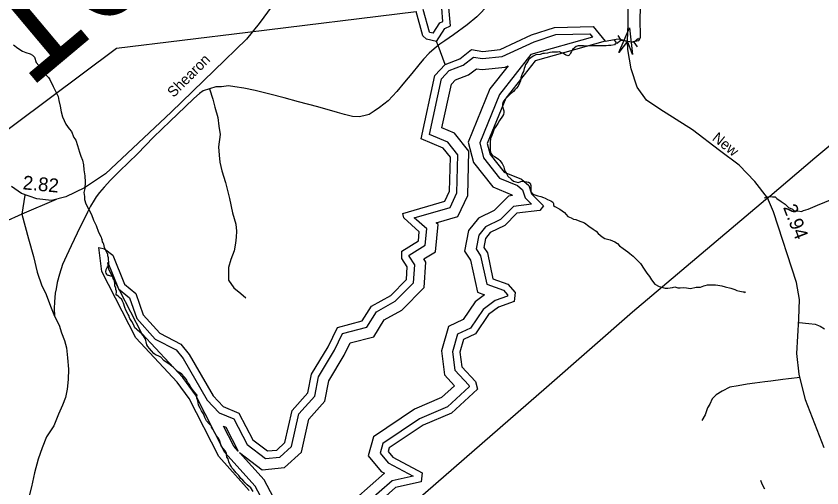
# Model space of a CAD drawing. Extents: x 2001466 to 2224147, y 644118 to 847247.
# Drawn here: x 2017291 to 2024583, y 685533 to 689805 of the extents above; entities that cross this region are included whole.
import ezdxf

# ---------------------------------------------------------------- set-up
doc = ezdxf.new("R2010")
doc.units = 0
for name, color, linetype in [('Exist Hydrographic Buffer Line', 7, 'Continuous'), ('Exist Hydrographic Creek Single Shore', 7, 'Continuous'), ('Exist Hydrographic Lake Shore', 7, 'Continuous'), ('Exist Hydrographic Misc Water Feature', 7, 'Continuous'), ('Exist Road Non-System Type 51', 7, 'Continuous'), ('Exist Road Secondary Mileage Hundredths English Label', 7, 'Continuous'), ('Exist Road Secondary Structure Culvert CELL', 7, 'Continuous'), ('Exist Road Secondary Structure Standard Bridge Attributed CELL', 7, 'Continuous'), ('Exist Road Secondary Structure Standard Bridge Number Label', 7, 'Continuous'), ('Exist Road Secondary Type 51 Attributed', 7, 'Continuous'), ('Exist Road Secondary Type 51 Label', 7, 'Continuous'), ('Exist Utilities Electrical Transmission Line', 7, 'Continuous')]:
    doc.layers.add(name, color=color, linetype=linetype)

msp = doc.modelspace()

# ---------------------------------------------------------------- linework, layer by layer
at = {"layer": 'Exist Hydrographic Buffer Line'}
for points in [[(2021065.3, 689650), (2021036, 689655.8), (2021030.6, 689660.8), (2020976, 689864.9)], [(2021065.3, 689650), (2021125.8, 689743.9), (2021152.3, 689757.3), (2021142.1, 689878.5)], [(2022507.4, 689614.8), (2021949.9, 689458.5), (2021665, 689095.4), (2021486.1, 688656.5), (2021521.2, 688523.3), (2021665.2, 688339.1), (2021829.5, 688270.9), (2021874.7, 688232.4), (2021898.8, 688158.9), (2021956, 688102.1), (2021792.7, 688082.3), (2021675.4, 687964.5), (2021539.3, 687896.8), (2021477.9, 687821.3), (2021453.6, 687697.2), (2021494.6, 687635.3), (2021549.7, 687377.8), (2021701.6, 687322.7), (2021738.1, 687280.2), (2021736.9, 687267.9), (2021625.3, 687228.9), (2021517.1, 687149.2), (2021403.8, 686980.1), (2021285, 686924.8), (2021240.6, 686765.7), (2021260.7, 686599.9), (2021388.5, 686463), (2021392.2, 686447.9), (2021196.1, 686266.9), (2020942.7, 686159.3), (2020609.3, 685935.3), (2020584.6, 685845.9), (2020656.9, 685759.8), (2020884.3, 685637.8), (2020693.4, 685596), (2020460.2, 685390.2)], [(2021210, 689312.6), (2021337.4, 689360.3), (2021431.1, 689432.4), (2021511.8, 689420.1), (2021690, 689438.6), (2021979.4, 689573.6), (2022174.5, 689637.4), (2022482.6, 689645.6), (2022507.4, 689614.8)], [(2019523.1, 685418.2), (2019453.1, 685548), (2019178.7, 685854.8), (2018913.3, 686375.5), (2018800, 686532.8), (2018428.4, 686930.6), (2018129, 687512), (2018121.8, 687574.1), (2018218.5, 687337), (2018317.2, 687254.1), (2018382.6, 687067), (2018549.3, 686881.2), (2018739.8, 686783), (2018802.8, 686704.4), (2019021.3, 686326.9), (2019128, 686214.1), (2019259.9, 686159.3), (2019380.6, 685925.3), (2019547.1, 685799.6), (2019677.1, 685812.5), (2019783.4, 685908.2), (2019850.4, 686202.8), (2019993.1, 686364.7), (2020027.3, 686537.6), (2020173, 686780.1), (2020244.3, 686930.7), (2020464.8, 686987.3), (2020552.9, 687128.1), (2020721.5, 687222.7), (2020886.9, 687391.4), (2020898.1, 687552.3), (2020846.7, 687630.8), (2020846.7, 687640.1), (2020993.3, 687730.1), (2021007.7, 687877.4), (2020894.3, 687979.9), (2021219.1, 688073.5), (2021279.4, 688204.1), (2021288.4, 688549.7), (2021197, 688665.1), (2021031, 688733.5), (2021140.6, 689237.3), (2021210, 689312.6)], [(2021743.6, 689355), (2021579, 689145.3), (2021382.6, 688663.2), (2021431.2, 688478.6), (2021603.6, 688258.1), (2021777.5, 688185.9), (2021784, 688180.3), (2021747, 688175.8), (2021617.1, 688045.5), (2021476.3, 687975.4), (2021386.1, 687864.4), (2021349.3, 687676.5), (2021402.3, 687596.5), (2021464.8, 687303.9), (2021529.4, 687280.5), (2021444.9, 687218.3), (2021337.4, 687057.8), (2021202.4, 686994.9), (2021140.5, 686773.3), (2021166.9, 686556.2), (2021258.3, 686458.3), (2021141.9, 686350.8), (2020895.5, 686246.2), (2020524.1, 685996.6), (2020476, 685822.3), (2020593.7, 685682), (2020623.8, 685665.8), (2020364.3, 685436.8)], [(2021266.5, 689228.6), (2021385.8, 689273.3), (2021457.8, 689328.7), (2021509.5, 689320.9), (2021716.6, 689342.4), (2021743.6, 689355)], [(2019311, 685854.5), (2019518.5, 685697.9), (2019719, 685717.7), (2019872.5, 685856), (2019940.8, 686156.5), (2020084.5, 686319.5), (2020120.6, 686501.6), (2020259.9, 686733.6), (2020313.5, 686846.9), (2020527.4, 686901.7), (2020623, 687054.6), (2020782, 687143.8), (2020982.6, 687348.4), (2020998.6, 687578.5), (2020980.2, 687606.6), (2021086.5, 687671.8), (2021110.5, 687917.1), (2021091.5, 687934.3), (2021289.6, 687991.4), (2021377.3, 688181.3), (2021387.7, 688582.8), (2021258.2, 688746.3), (2021144.7, 688793.1), (2021231.1, 689190.3), (2021266.5, 689228.6)], [(2019169, 686090.5), (2019188.9, 686082.2), (2019300.1, 685866.7)], [(2019300.1, 685866.7), (2019260.6, 685910.9), (2019169, 686090.5)], [(2018547.9, 683602.7), (2018729.2, 683924), (2018848.1, 684163.8), (2018848.1, 684371.6), (2018820.1, 684404), (2018899.9, 684411.3), (2018872.9, 684637.4), (2018939.2, 684637.8), (2019350.9, 684842.7), (2019320.2, 685000.9), (2019443.1, 684960.8), (2019633.2, 685094), (2019620.7, 685444.7), (2019534.2, 685604.9), (2019311, 685854.5)]]:
    msp.add_lwpolyline(points, dxfattribs=at)
at = {"layer": 'Exist Hydrographic Creek Single Shore'}
for p, q in [((2021110.4, 689538.1), (2021096.3, 689576.8)), ((2021172.3, 689368.5), (2021110.4, 689538.1))]:
    msp.add_line(p, q, dxfattribs=at)
msp.add_lwpolyline([(2022621.2, 689578.6), (2022739.1, 689599.3), (2022766.2, 689594.9), (2022824.1, 689578.9), (2022860.1, 689573.6), (2022890.1, 689578.7), (2022925.3, 689585.3), (2022939.9, 689612.5), (2022938.3, 689785.4), (2022946.2, 690028), (2022976, 690096.3)], dxfattribs=at)
at = {"layer": 'Exist Hydrographic Lake Shore'}
for points in [[(2021096.3, 689576.8), (2021005.2, 689595.1), (2020972.2, 689625.3), (2020912.7, 689847.9)], [(2021096.3, 689576.8), (2021171.3, 689693.4), (2021221.4, 689718.6), (2021207.5, 689884)], [(2021172.3, 689368.5), (2021305.2, 689418.3), (2021413.3, 689501.4), (2021513.3, 689486.2), (2021672.3, 689502.8), (2021955.2, 689634.8), (2022163.2, 689702.8), (2022513.2, 689712), (2022621.2, 689578.6)], [(2022621.2, 689578.6), (2021988.2, 689401.2), (2021722.3, 689062.1), (2021555.2, 688652), (2021581.2, 688553.1), (2021706.3, 688393.1), (2021864.2, 688327.5), (2021931.2, 688270.4), (2021956.3, 688194.4), (2022064.1, 688087.2), (2022031.1, 688045.2), (2021823.2, 688019.9), (2021714.3, 687910.6), (2021581.2, 687844.4), (2021539.2, 687792.7), (2021523.2, 687711), (2021556.2, 687661.1), (2021606.2, 687427.1), (2021740.1, 687378.5), (2021806.2, 687301.7), (2021798.2, 687219.8), (2021656.3, 687170.2), (2021565.2, 687103.2), (2021448.1, 686928.4), (2021340.1, 686878.1), (2021307.3, 686760.6), (2021323.3, 686629), (2021448.1, 686495.3), (2021465.2, 686426), (2021232.2, 686211), (2020974.1, 686101.3), (2020666.1, 685894.3), (2020657, 685861.7), (2020699.1, 685811.6), (2020966.1, 685668.4), (2020957, 685586.6), (2020724.1, 685535.6), (2020524.2, 685359.1)], [(2019399.1, 685510), (2019124.1, 685817.4), (2018857.1, 686341.3), (2018749.2, 686491.1), (2018374.2, 686892.4), (2018065.2, 687492.6), (2018040.2, 687709.7), (2018090.2, 687698.8), (2018165.3, 687641.5), (2018273.1, 687376.8), (2018373.2, 687292.8), (2018440.2, 687101.1), (2018590.1, 686934), (2018782.3, 686834.9), (2018857.1, 686741.6), (2019074.2, 686366.4), (2019166.1, 686269.3), (2019307.2, 686210.7), (2019432.1, 685968.6), (2019566.2, 685867.4), (2019649.2, 685875.6), (2019724.1, 685943), (2019790.1, 686233.7), (2019932.2, 686394.8), (2019965.2, 686561.5), (2020115.1, 686811.1), (2020198.1, 686986.6), (2020423.1, 687044.3), (2020506.1, 687177.2), (2020681.2, 687275.4), (2020823.1, 687420.1), (2020831.1, 687534.8), (2020781.1, 687611.2), (2020781.1, 687676.9), (2020931.2, 687769), (2020939.2, 687850.9), (2020798.1, 687978.4), (2020789.3, 688018), (2021172.1, 688128.3), (2021214.2, 688219.3), (2021222.2, 688527.6), (2021156.1, 688610.9), (2020955.2, 688693.7), (2021080.3, 689268.7), (2021172.3, 689368.5)]]:
    msp.add_lwpolyline(points, dxfattribs=at)
at = {"layer": 'Exist Hydrographic Misc Water Feature'}
msp.add_line((2018064.4, 687790.9), (2018070.5, 687774.9), dxfattribs=at)
for points in [[(2017267.3, 689544.1), (2017305.5, 689514.2), (2017347.5, 689488.2), (2017377.4, 689476.2), (2017417.4, 689462.3), (2017439.4, 689452.3), (2017457.4, 689432.2), (2017471.6, 689386.3), (2017495.6, 689358.3), (2017531.4, 689316.4), (2017545.6, 689286.3), (2017559.5, 689272.4), (2017583.5, 689248.4), (2017597.5, 689230.3), (2017627.6, 689166.4), (2017651.6, 689118.4), (2017671.7, 689078.5), (2017677.6, 689042.4), (2017689.7, 688988.5), (2017697.7, 688938.5), (2017711.7, 688892.5), (2017741.8, 688826.5), (2017771.8, 688784.6), (2017791.9, 688760.6), (2017813.8, 688706.6), (2017831.8, 688682.6), (2017847.8, 688634.6), (2017865.9, 688572.6), (2017875.9, 688536.6), (2017891.9, 688500.7), (2017899.9, 688458.7), (2017904, 688412.7), (2017912, 688358.7), (2017915.9, 688300.7), (2017912, 688244.7), (2017904, 688206.7), (2017910.2, 688170.7), (2017910.2, 688144.7), (2017922.1, 688106.8), (2017946.3, 688060.7), (2017974.1, 688008.8), (2017992.2, 687956.8), (2018014.1, 687908.8), (2018036.3, 687848.9), (2018060.3, 687804.9), (2018064.4, 687790.9)], [(2022702.6, 689587.6), (2022714.5, 689577.6), (2022718.6, 689567.6), (2022712.7, 689555.6), (2022704.7, 689545.6), (2022672.7, 689539.6), (2022650.6, 689539.6), (2022630.7, 689537.6), (2022608.5, 689537.5), (2022576.5, 689537.5), (2022546.6, 689537.5), (2022522.6, 689537.5), (2022490.6, 689535.5), (2022462.7, 689533.5), (2022426.6, 689535.5), (2022400.6, 689535.4), (2022376.8, 689535.4), (2022358.8, 689531.4), (2022344.8, 689519.4), (2022336.8, 689511.4), (2022326.8, 689501.4), (2022316.7, 689485.4), (2022306.7, 689469.4), (2022300.7, 689457.3), (2022292.7, 689447.3), (2022284.8, 689445.3), (2022262.8, 689455.3), (2022238.8, 689469.3), (2022218.7, 689475.3), (2022208.7, 689481.3), (2022190.8, 689479.3), (2022174.8, 689479.3), (2022142.7, 689479.3), (2022120.7, 689475.3), (2022100.8, 689469.2), (2022072.7, 689467.2), (2022056.7, 689465.2), (2022032.7, 689457.2), (2021994.8, 689453.2), (2021968.8, 689443.1), (2021936.8, 689419.1), (2021928.8, 689409.1), (2021920.8, 689395.2), (2021900.9, 689367.2), (2021894.9, 689347.1), (2021888.8, 689331.1), (2021882.8, 689305.1), (2021872.8, 689287.1), (2021864.8, 689265.1), (2021858.9, 689247.1), (2021855, 689219.1), (2021847, 689199.1), (2021833, 689171.1), (2021819.1, 689153.1), (2021804.9, 689139.1), (2021791, 689123.1), (2021762.9, 689099.1), (2021751, 689087.1), (2021729.1, 689065.1), (2021717.2, 689053.1), (2021703, 689035), (2021695, 689023), (2021691.1, 689007), (2021691.1, 688989.1), (2021697.1, 688967.1), (2021705.1, 688947.1), (2021705.1, 688933.1), (2021701.2, 688915.1), (2021691.1, 688899.1), (2021665.3, 688861.1), (2021651.1, 688833), (2021631.3, 688807), (2021617.3, 688783), (2021605.2, 688747), (2021595.2, 688725), (2021585.3, 688697), (2021581.4, 688665), (2021579.4, 688627), (2021581.4, 688587), (2021587.4, 688563.1), (2021599.3, 688545.1), (2021621.4, 688533.1), (2021635.4, 688525.1), (2021655.2, 688509.1), (2021669.4, 688499.1), (2021689.5, 688471.1), (2021705.5, 688439.1), (2021707.5, 688421.2), (2021717.4, 688399.1), (2021727.4, 688381.1), (2021739.5, 688357.1), (2021771.5, 688327.2), (2021793.4, 688311.2), (2021813.5, 688303.2), (2021837.5, 688299.2), (2021859.5, 688307.2), (2021875.5, 688309.2), (2021895.4, 688307.2), (2021911.6, 688305.2), (2021927.6, 688301.3)], [(2021927.6, 688301.3), (2021941.5, 688293.3), (2021949.5, 688271.3), (2021947.4, 688249.3), (2021947.4, 688225.3), (2021947.6, 688215.3), (2021959.5, 688199.3), (2021975.5, 688191.3), (2021993.6, 688183.3), (2022011.6, 688177.4), (2022039.5, 688171.4), (2022063.5, 688161.4), (2022079.5, 688155.4), (2022099.6, 688145.4), (2022115.6, 688139.4), (2022129.5, 688133.5), (2022147.6, 688121.5), (2022153.5, 688107.5), (2022153.5, 688089.4)], [(2022153.5, 688089.4), (2022165.6, 688081.4), (2022211.5, 688057.5), (2022253.6, 688027.5), (2022283.5, 687991.6), (2022313.7, 687977.6), (2022333.6, 687967.6), (2022355.5, 687963.6), (2022377.6, 687953.6), (2022433.6, 687933.6), (2022473.6, 687903.7), (2022511.7, 687875.7), (2022539.6, 687857.7), (2022559.7, 687837.8), (2022595.6, 687805.8), (2022617.8, 687791.8), (2022665.7, 687779.9), (2022709.6, 687759.9), (2022731.8, 687745.9), (2022751.7, 687723.9), (2022783.6, 687699.9), (2022827.7, 687669.9), (2022845.8, 687656), (2022875.7, 687632), (2022917.7, 687590), (2022941.7, 687564), (2022973.7, 687514.1), (2022997.7, 687476.1), (2023021.7, 687446.1), (2023039.8, 687416.1), (2023069.9, 687378.2), (2023109.9, 687356.2), (2023163.8, 687340.2), (2023187.8, 687342.2), (2023231.9, 687346.2), (2023251.8, 687352.3), (2023277.8, 687344.3), (2023299.8, 687344.3), (2023329.7, 687346.4), (2023357.8, 687344.4), (2023393.9, 687338.4), (2023443.7, 687350.4), (2023483.9, 687350.4), (2023513.8, 687362.4), (2023527.8, 687366.5), (2023547.9, 687372.4), (2023587.9, 687372.5), (2023619.8, 687370.5), (2023641.8, 687368.5), (2023677.9, 687362.6), (2023707.8, 687354.5), (2023757.8, 687340.6), (2023793.7, 687330.6), (2023813.8, 687320.6), (2023839.9, 687314.6), (2023869.8, 687308.7), (2023883.7, 687308.7), (2023889.7, 687298.7)], [(2018408.9, 686947.2), (2018390.8, 686961.2), (2018380.8, 686969.2), (2018366.6, 686983.2), (2018352.7, 687013.1), (2018336.7, 687039.1), (2018318.6, 687067.1), (2018316.8, 687073.1), (2018310.6, 687093.1), (2018304.7, 687103.1), (2018284.8, 687141.1), (2018274.8, 687167.1), (2018262.7, 687207.1), (2018252.6, 687225.1), (2018246.7, 687239.1), (2018226.6, 687257.1), (2018214.7, 687269.1), (2018202.6, 687277), (2018196.6, 687279), (2018198.7, 687313.1), (2018194.6, 687329), (2018192.5, 687341), (2018184.5, 687363), (2018184.5, 687379), (2018182.7, 687411), (2018168.5, 687429), (2018168.5, 687443), (2018148.4, 687451), (2018130.4, 687455), (2018118.5, 687454.9), (2018110.5, 687466.9), (2018106.4, 687476.9), (2018102.5, 687490.9), (2018106.4, 687510.9), (2018118.5, 687534.9), (2018126.5, 687546.9), (2018130.4, 687575), (2018126.5, 687602.9), (2018126.5, 687616.9), (2018122.4, 687634.9), (2018120.3, 687648.9), (2018104.4, 687676.9), (2018090.4, 687710.9), (2018084.3, 687738.9), (2018078.3, 687750.9), (2018072.4, 687760.9), (2018072.4, 687764.9), (2018070.5, 687774.9)], [(2019437.6, 685500.1), (2019415.5, 685534.1), (2019381.4, 685562), (2019363.6, 685578), (2019341.4, 685601.9), (2019325.4, 685617.9), (2019305.3, 685646), (2019283.4, 685670), (2019259.4, 685699.9), (2019243.4, 685715.9), (2019241.4, 685723.9), (2019227.4, 685741.9), (2019217.4, 685767.9), (2019209.4, 685795.9), (2019199.3, 685811.9), (2019195.2, 685835.9), (2019193.4, 685843.8), (2019185.2, 685865.9), (2019165.3, 685889.8), (2019147.2, 685913.8), (2019141.3, 685935.8), (2019133.3, 685955.8), (2019127.4, 685969.8), (2019119.7, 685985.7), (2019103.4, 686005.8), (2019089.2, 686031.8), (2019071.2, 686063.8), (2019059.1, 686081.7), (2019059.1, 686091.8), (2019037.1, 686111.8), (2019015.2, 686139.7), (2018999.2, 686169.7), (2018991.2, 686189.7), (2018985.3, 686203.7), (2018969.3, 686231.7), (2018955.1, 686253.7), (2018941, 686281.6), (2018937.1, 686307.6), (2018933, 686331.6), (2018927, 686345.6), (2018927, 686359.6), (2018929.1, 686371.7), (2018907.1, 686397.6), (2018883.1, 686427.6), (2018871, 686445.6), (2018857.1, 686471.6), (2018843, 686491.5), (2018833.1, 686513.5), (2018813, 686537.5), (2018790.9, 686561.5), (2018768.9, 686577.5), (2018747, 686591.4), (2018726.9, 686611.5), (2018712.9, 686625.5), (2018686.9, 686645.5), (2018673, 686657.4), (2018657, 686665.4), (2018628.9, 686687.4), (2018601, 686715.4), (2018577, 686729.3), (2018551, 686739.3), (2018537, 686749.3), (2018516.9, 686773.3), (2018496.8, 686795.2), (2018482.9, 686813.2), (2018474.9, 686829.2), (2018468.7, 686855.3), (2018464.8, 686867.3), (2018462.8, 686879.3), (2018442.9, 686909.3), (2018426.9, 686931.2), (2018408.9, 686947.2)], [(2024028.7, 685603), (2024038.8, 685569), (2024064.8, 685523.1)]]:
    msp.add_lwpolyline(points, dxfattribs=at)
at = {"layer": 'Exist Road Non-System Type 51'}
for p in [(2017368.8, 688183), (2017652.6, 688145.4)]:
    msp.add_line(p, (2017342, 688013), dxfattribs=at)
for points in [[(2021589.2, 689930.7), (2021568.9, 689910), (2021459.2, 689797.6), (2021373.5, 689725.3), (2021249.7, 689635), (2021171.8, 689582.8), (2021126, 689550.7), (2021110.4, 689538.1)], [(2021110.4, 689538.1), (2021074.1, 689508.6), (2021028.3, 689468.5), (2020976.4, 689414.4), (2020936.5, 689364.4), (2020872.7, 689284.3), (2020804.9, 689206.1), (2020737.2, 689123.8), (2020657.4, 689037.6), (2020579.6, 688977.4), (2020531.7, 688943.4), (2020485.7, 688915.3), (2020437.8, 688901.1), (2020393.9, 688893), (2020335.9, 688895), (2020261.9, 688914.7), (2020197.9, 688932.6), (2020021.7, 688982.2), (2019847.6, 689029.7), (2019717.7, 689065.4), (2019587.6, 689099), (2019453.7, 689132.5), (2019351.5, 689152.4), (2019271.5, 689164.1), (2019213.5, 689174), (2019149.6, 689165.9), (2019097.7, 689163.8), (2019041.8, 689147.5)], [(2019041.8, 689147.5), (2018983.8, 689127.5), (2018949.9, 689103.4), (2018900, 689059.2), (2018822.2, 688983), (2018686.5, 688852.7), (2018535, 688708.4), (2018389.3, 688558), (2018225.9, 688401.7), (2018144, 688319.3), (2018088.1, 688257.3), (2018046.3, 688207.1), (2018014.3, 688169.2), (2017998.5, 688139.1), (2017964.6, 688083), (2017936.9, 688028.9), (2017843.2, 687840.8), (2017787.6, 687724.5), (2017747.8, 687634.5), (2017712, 687554.5), (2017682.2, 687468.5), (2017662.5, 687392.3), (2017654.5, 687336.4), (2017644.7, 687296.4), (2017638.9, 687218.3), (2017635, 687156.4), (2017639.3, 687088.3)], [(2019041.8, 689147.5), (2019072, 689051.7), (2019088.2, 688979.8), (2019116.2, 688885.8), (2019124.5, 688809.8), (2019136.7, 688732), (2019122.9, 688621.8), (2019129.1, 688545.9), (2019133.2, 688483.8), (2019153.4, 688404), (2019185.7, 688298.1), (2019222.1, 688154.2), (2019250.3, 688024.2), (2019278.6, 687922.4), (2019286.6, 687856.4), (2019282.8, 687804.3), (2019277, 687748.4), (2019263.2, 687678.3), (2019233.4, 687600.3), (2019213.5, 687528.3), (2019211.7, 687466.3), (2019213.8, 687414.3), (2019260, 687344.3), (2019324, 687294.6), (2019370.2, 687254.7)], [(2024063.6, 688160), (2024107.4, 688172.2), (2024110.6, 688171.9)], [(2024110.6, 688171.9), (2024135.6, 688170.2), (2024159.6, 688170.1), (2024175.5, 688154.2), (2024215.5, 688126.1), (2024251.6, 688102.2), (2024279.6, 688072.2), (2024317.5, 688056.3), (2024331.6, 688042.2), (2024365.6, 688042.3), (2024397.5, 688036.2), (2024417.5, 688046.2), (2024457.5, 688058.2), (2024543.4, 688092.3), (2024675.4, 688148.4)], [(2017342, 688013), (2017181.5, 687938.6), (2016808.6, 687729.9), (2016511.6, 687565.5), (2016353.6, 687464.4), (2016296.9, 687411)], [(2017342, 688013), (2017403.5, 687787.6), (2017447.9, 687627.9), (2017480.2, 687487.8), (2017524.5, 687364.1), (2017556.8, 687300), (2017607, 687162.2), (2017639.3, 687088.3)], [(2017639.3, 687088.3), (2017681.4, 687006.5), (2017701.6, 686936.4), (2017727.7, 686866.7), (2017747.8, 686800.7), (2017756, 686710.7), (2017766.2, 686606.7), (2017762.6, 686514.8), (2017752.8, 686426.8), (2017738.8, 686352.6), (2017711, 686282.6), (2017675.3, 686200.5), (2017631.6, 686096.4), (2017565.7, 685994.3), (2017528.1, 685896.3), (2017490.2, 685794.2), (2017458.7, 685668.1), (2017430.9, 685542), (2017399.3, 685426.1), (2017377.4, 685313.9), (2017357.8, 685195.9), (2017346, 685097.9), (2017328.3, 685013.9), (2017302.5, 684913.8)], [(2024375.9, 687030.2), (2024466, 687020.4), (2024521.9, 687016.2), (2024565.9, 686998.3), (2024605.8, 686972.3)], [(2024385.5, 686533.3), (2024282.1, 686519.3), (2024230.2, 686513.1), (2024119.7, 686498.6), (2024066.2, 686493.3), (2023975.2, 686482.6), (2023905.7, 686471.9), (2023825.4, 686455.8), (2023750.5, 686445.1), (2023681, 686407.6), (2023627.5, 686375.5), (2023590.1, 686338), (2023568.7, 686289.9), (2023547.3, 686257.7), (2023527.2, 686193.4), (2023495.4, 686143.3)]]:
    msp.add_lwpolyline(points, dxfattribs=at)
at = {"layer": 'Exist Road Secondary Structure Culvert CELL'}
for p, q in [((2022735.2, 689629.3), (2022764.3, 689587.8)), ((2022923.9, 689601.4), (2022884, 689570)), ((2022724.4, 689556.4), (2022764.3, 689587.8)), ((2022764.3, 689587.8), (2022884, 689570)), ((2022913.1, 689528.4), (2022884, 689570))]:
    msp.add_line(p, q, dxfattribs=at)
at = {"layer": 'Exist Road Secondary Structure Standard Bridge Attributed CELL'}
msp.add_lwpolyline([(2022744.7, 689476), (2022842.5, 689699.4), (2022869.5, 689457.1), (2022824.1, 689578.9)], close=True, dxfattribs=at)
at = {"layer": 'Exist Road Secondary Type 51 Attributed'}
for points in [[(2022824.1, 689578.9), (2022829.3, 689734.4), (2022830, 689927.4), (2022810.9, 690071), (2022751.8, 690337.2), (2022655.8, 690647.7), (2022579.8, 690871.7), (2022417.2, 691260.4), (2022300, 691528.7), (2022255.7, 691712.5), (2022215.6, 692044.2), (2022176.5, 692329.4), (2022119.5, 692773.1), (2022098.4, 693032.9), (2022080.5, 693175.5), (2022059.3, 693283.3)], [(2019607.7, 689899.8), (2019491.6, 689737.1), (2019376, 689595.6), (2019084.6, 689311.4), (2018694, 688935.4), (2018099.7, 688375.5), (2017909.7, 688250.8), (2017740.8, 688168.5), (2017612, 688136.8), (2017479, 688149.4), (2017339.7, 688200.1), (2017248.4, 688263.5)], [(2024603.4, 685894.2), (2024435.5, 686329.4), (2024378.5, 686561.8), (2024357.4, 686749.8), (2024375.4, 687062.5), (2024379.6, 687237.8), (2024354.3, 687392.1), (2024146.3, 688034.3), (2024089.3, 688161.1), (2023977.4, 688306.9), (2023834.9, 688456.9), (2023655.4, 688587.8), (2023410.5, 688775.9), (2023115, 688963.9), (2022995.7, 689044.2), (2022911.2, 689162.5), (2022856.4, 689328.1), (2022827.8, 689504.1), (2022824.1, 689578.9)]]:
    msp.add_lwpolyline(points, dxfattribs=at)
at = {"layer": 'Exist Utilities Electrical Transmission Line'}
for p, q in [((2019386.7, 689661.3), (2020912.7, 689847.9)), ((2024110.6, 688171.9), (2024073.6, 688140.7))]:
    msp.add_line(p, q, dxfattribs=at)
for points in [[(2027543.9, 691045.7), (2026727.7, 690361.2), (2025849.4, 689627), (2024520.1, 688517.8), (2024110.6, 688171.9)], [(2016978.8, 688603.4), (2018200.6, 689516.2), (2019386.7, 689661.3)], [(2024073.6, 688140.7), (2022869.5, 687123.7), (2022091.2, 686441.9), (2020507.2, 685063.4)]]:
    msp.add_lwpolyline(points, dxfattribs=at)

# ---------------------------------------------------------------- texts
at = {"layer": 'Exist Road Secondary Mileage Hundredths English Label'}
for s, rotation, p in [('2.82', 354.55585, (2017346.9, 688237.4)), ('2.94', 291.08958, (2024230.1, 688074.1))]:
    msp.add_text(s, height=125, rotation=rotation, dxfattribs=at).set_placement(p)
at = {"layer": 'Exist Road Secondary Structure Standard Bridge Number Label'}
msp.add_text('103', height=1066.27, rotation=40, dxfattribs=at).set_placement((2017398.4, 689131.5))
at = {"layer": 'Exist Road Secondary Type 51 Label'}
for s, rotation, p in [('Shearon', 45.01182, (2018715.5, 689063)), ('New', 321.07217, (2023583.6, 688688.2))]:
    msp.add_text(s, height=95, rotation=rotation, dxfattribs=at).set_placement(p)

doc.saveas('drawing.dxf')
